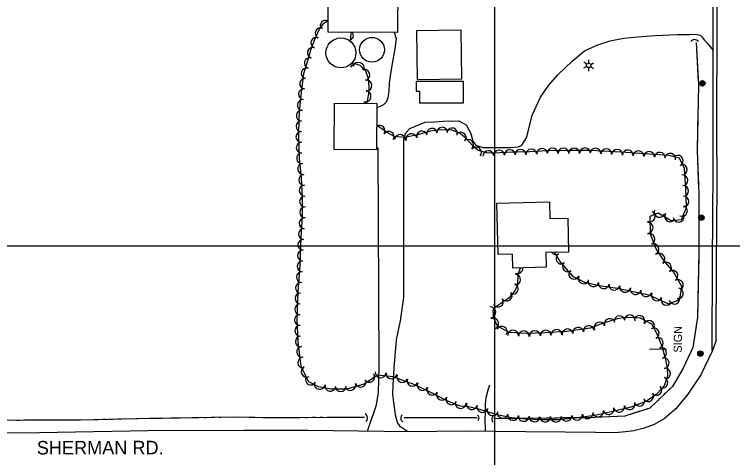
# Model space of a CAD drawing. Extents: x 353423 to 364002, y 127000 to 201942.
# Drawn here: x 362145 to 362676, y 142843 to 143171 of the extents above; entities that cross this region are included whole.
import ezdxf

# ---------------------------------------------------------------- set-up
doc = ezdxf.new("R2010")
doc.units = 0
for name, color, linetype in [('E_DTM_SlopeBottom', 7, 'Continuous'), ('E_DTM_SlopeTop', 7, 'Continuous'), ('E_FEN_Generic', 7, 'Continuous'), ('E_LAND_BrushLine', 7, 'Continuous'), ('E_LAND_TreeLine', 7, 'Continuous'), ('E_MISCPROP', 7, 'Continuous'), ('E_RW_IP', 7, 'Continuous'), ('E_STRUCT_WingWall', 7, 'Continuous'), ('E_WTR_FlowLine', 7, 'Continuous')]:
    doc.layers.add(name, color=color, linetype=linetype)

msp = doc.modelspace()

# ---------------------------------------------------------------- linework, layer by layer
at = {"layer": 'E_DTM_SlopeBottom'}
for centre, radius, start, end in [((362647.51, 143148.64), 3.55, 37.6371, 143.8767), ((362402.53, 142872.76), 3.54, 312.8429, 59.0824), ((362433.72, 142872.66), 3.15, 130.4515, 236.6911), ((362485.82, 142872.83), 2.53, 310.7189, 56.9585), ((362500.37, 142871.66), 2.59, 126.99, 233.2296)]:
    msp.add_arc(centre, radius, start, end, dxfattribs=at)
at = {"layer": 'E_DTM_SlopeTop'}
for points in [[(362660.61, 142922.77), (362660.82, 142987.57), (362661.11, 143056), (362661.18, 143122.54), (362661.34, 143201.93), (362660.93, 143267.63), (362661.13, 143342.89), (362661.36, 143418.94), (362661.53, 143495.04), (362661.62, 143554.95), (362661.89, 143652.04), (362661.6, 143723.15), (362661.56, 143792.65), (362661.6, 143861.98), (362661.72, 143901.9)], [(362664.2, 143232.75), (362663.97, 143162.86), (362663.73, 143087.65), (362664.01, 143044.33), (362663.49, 142985.91), (362663.2, 142929.25), (362660.38, 142922.19), (362652.11, 142904.47), (362642.57, 142890.24), (362633.75, 142879.41), (362625.09, 142872.17), (362617.63, 142867.95), (362610.4, 142865.08), (362602.68, 142863.31), (362596.4, 142862.39), (362591.31, 142862.09), (362585.89, 142861.83), (362574.24, 142861.9), (362552.03, 142862.18), (362522.93, 142862.57), (362477.96, 142863.01), (362436.79, 142862.59), (362361.88, 142863.37), (362314.81, 142863.42), (362243.84, 142863.24), (362163.76, 142861.78), (362086.18, 142861.26)]]:
    msp.add_lwpolyline(points, dxfattribs=at)
at = {"layer": 'E_FEN_Generic'}
for points in [[(362376.89, 143166.06), (362373.15, 143163.76), (362370.69, 143160.5), (362366.83, 143152.15), (362363.98, 143144.5), (362361.94, 143137.21), (362358.72, 143127.04), (362357.37, 143115.36), (362356.09, 143103.94), (362355.24, 143094.5), (362355.08, 143081.39), (362355.61, 143064.51), (362357.04, 143050.41), (362357.82, 143035.2), (362357.83, 143021.65), (362356.77, 143006.25), (362356.05, 142985.37), (362354.61, 142965.82), (362353.89, 142945.79), (362354.7, 142928.88), (362356.87, 142910.73), (362362.41, 142899.66), (362369.7, 142895.92), (362379.29, 142894.24), (362390.93, 142894.15), (362403.52, 142898.04), (362413.46, 142904.57), (362424.8, 142903.36), (362436.54, 142898.85), (362438.22, 142898.33), (362443.88, 142896.04), (362452.62, 142891.81), (362463.47, 142886.15), (362474.14, 142881.68), (362480.92, 142881.25), (362488.77, 142879.21), (362501.41, 142875.32), (362512.61, 142872.96), (362522.62, 142872.02), (362534.6, 142871.59), (362546.7, 142871.62), (362558.91, 142872.76), (362573.94, 142874.77), (362587.1, 142877.79), (362600.57, 142880.88), (362611.73, 142885.16), (362619.87, 142890.92), (362625.29, 142896.8), (362627.86, 142904.11), (362627.52, 142909.29), (362626.37, 142915.91), (362623.66, 142925.44), (362620.22, 142934.25), (362616.05, 142941.96), (362607.55, 142946.33), (362598.36, 142947.04), (362596.69, 142946.87), (362590.46, 142946.02), (362580.24, 142942.85), (362570.43, 142939.1), (362553.04, 142936.55), (362537.02, 142935.58), (362523.54, 142935.01), (362510.51, 142935.77), (362502.09, 142940.61), (362499.21, 142946.51), (362498.71, 142951.97), (362500.73, 142955.13), (362505.99, 142958.55), (362511.23, 142962.22), (362514.91, 142966.52), (362516.98, 142971.24), (362517.38, 142979.07), (362519.04, 142983.52)], [(362393.42, 143150.99), (362393.73, 143152.21), (362394, 143157.76)], [(362405.41, 143104.98), (362405.99, 143107.03), (362407.07, 143112.23), (362407.2, 143117.07), (362406.7, 143123.36), (362404.81, 143129.04), (362400.56, 143133.02), (362394.73, 143135.18)], [(362544.17, 142995.03), (362548.01, 142988.24), (362557.36, 142977.54), (362566.34, 142973.12), (362577.07, 142970.64), (362590.51, 142968.68), (362613.69, 142963.69), (362628.25, 142957.05), (362636.63, 142960.16), (362638.16, 142969.95), (362631.97, 142980.56), (362625.07, 142988.76), (362619.24, 142997.68), (362615.02, 143008.59), (362614.79, 143021.86), (362620.74, 143024.32), (362630.25, 143018.71), (362637.88, 143019.39), (362641.47, 143028.29), (362641.3, 143036.56), (362641.11, 143040.89), (362640.52, 143048.86), (362640.11, 143056.91), (362636.48, 143064.74), (362628.59, 143066.55), (362617.87, 143067.39), (362607.2, 143068.11), (362593.19, 143069.12), (362570.44, 143070.31), (362554.76, 143070.2), (362538.6, 143070.07), (362525.83, 143069.4), (362513.73, 143069.13), (362503.78, 143068.69), (362495.04, 143068.3), (362487.72, 143070.35), (362483.78, 143073.79), (362478.57, 143079.52), (362473.75, 143083.44), (362467.94, 143085.32), (362459.62, 143085.59), (362452.19, 143084.58), (362442.97, 143081.91), (362433.77, 143079.83), (362425.6, 143080.56), (362420.46, 143083.68), (362414.28, 143087.9), (362412.84, 143088.58)]]:
    msp.add_lwpolyline(points, dxfattribs=at)
for centre, radius, start, end in [((362375.11, 143162.51), 3.98, 63.3912, 211.6212), ((362371.38, 143157.02), 3.98, 65.1877, 245.1724), ((362392.01, 143155.26), 3.57, 276.9113, 44.1831), ((362368.21, 143149.88), 3.98, 69.5271, 249.5118), ((362390.89, 143148.63), 3.57, 33.9544, 74.003), ((362365.6, 143142.55), 3.98, 74.4272, 254.4119), ((362363.37, 143134.83), 3.98, 72.4082, 252.3929), ((362390.56, 143134.8), 4.3, 314.9662, 6.5261), ((362399.3, 143131.09), 4.3, 339.7198, 159.7044), ((362360.97, 143127.23), 3.98, 72.4082, 252.3929), ((362403.39, 143126.17), 4.3, 288.3912, 108.3759), ((362359.97, 143119.74), 3.98, 83.4311, 263.4158), ((362404.84, 143118.3), 4.3, 274.5848, 94.5695), ((362359.07, 143111.84), 3.98, 83.6141, 263.5988), ((362404.38, 143110.38), 4.3, 258.3594, 78.3441), ((362358.19, 143103.92), 3.98, 83.6141, 263.5988), ((362402.29, 143102.17), 4.3, 40.8198, 75.1228), ((362357.47, 143096.03), 3.98, 84.8548, 264.8395), ((362357.25, 143088.23), 3.98, 89.3261, 269.3107), ((362414.94, 143084.93), 3.97, 325.6828, 122.0044), ((362461.18, 143083.46), 3.97, 358.1563, 178.141), ((362357.2, 143080.36), 3.98, 91.7852, 271.7699), ((362421.67, 143080.52), 3.97, 328.7628, 148.7475), ((362430, 143078.08), 3.97, 354.8746, 174.8592), ((362438.46, 143078.76), 3.97, 12.7599, 192.7446), ((362446.28, 143080.7), 3.97, 16.171, 196.1557), ((362453.64, 143082.68), 3.97, 7.7604, 187.7451), ((362468.48, 143082.96), 3.97, 342.0262, 162.0109), ((362474.82, 143079.89), 3.97, 320.8677, 140.8524), ((362480.26, 143074.57), 3.97, 312.2992, 132.2839), ((362357.45, 143072.39), 3.98, 91.7852, 271.7699), ((362486.17, 143068.93), 3.97, 318.8331, 138.8178), ((362534.92, 143067.8), 3.97, 3.0106, 182.9952), ((362542.76, 143068.03), 3.97, 0.4651, 180.4498), ((362550.7, 143068.09), 3.97, 0.4651, 180.4498), ((362558.64, 143068.15), 3.97, 0.4023, 180.387), ((362566.58, 143068.21), 3.97, 0.4023, 180.387), ((362574.39, 143068.02), 3.97, 357.0158, 177.0004), ((362582.32, 143067.61), 3.97, 357.0158, 177.0004), ((362357.7, 143064.58), 3.98, 95.8213, 275.806), ((362495.24, 143066.22), 3.97, 2.6171, 182.6017), ((362503.17, 143066.58), 3.97, 2.6171, 182.6017), ((362511.1, 143066.93), 3.97, 2.4985, 182.4831), ((362518.99, 143067.17), 3.97, 1.3238, 181.3085), ((362526.99, 143067.38), 3.97, 3.0106, 182.9952), ((362590.25, 143067.19), 3.97, 357.0158, 177.0004), ((362598.13, 143066.68), 3.97, 355.868, 175.8527), ((362606.05, 143066.11), 3.97, 355.868, 175.8527), ((362613.98, 143065.57), 3.97, 356.143, 176.1277), ((362621.88, 143064.99), 3.97, 355.5628, 175.5474), ((362629.46, 143064.22), 3.97, 347.0507, 167.0354), ((362635.1, 143062.77), 3.97, 294.8617, 114.8463), ((362358.5, 143056.65), 3.98, 95.8213, 275.806), ((362638.06, 143056.28), 3.97, 272.9038, 92.8885), ((362359.22, 143048.61), 3.98, 92.9277, 272.9124), ((362638.47, 143048.31), 3.97, 274.2724, 94.257), ((362359.63, 143040.66), 3.98, 92.9277, 272.9124), ((362639.05, 143040.45), 3.97, 272.5076, 92.4922), ((362359.91, 143032.59), 3.98, 90.0711, 270.0558), ((362639.3, 143032.56), 3.97, 271.1721, 91.1568), ((362638.19, 143025.71), 3.97, 248.07, 68.0546), ((362359.92, 143024.63), 3.98, 90.0711, 270.0558), ((362614.42, 143021.6), 3.97, 244.7194, 64.7041), ((362621.6, 143024.94), 3.97, 162.2766, 342.2613), ((362629.37, 143021.64), 3.97, 149.4934, 329.4781), ((362359.57, 143016.52), 3.98, 86.0423, 266.027), ((362635.74, 143021.28), 3.97, 185.0701, 5.0547), ((362612.86, 143013.24), 3.97, 271.0137, 90.9984), ((362359.02, 143008.58), 3.98, 86.0423, 266.027), ((362614.26, 143004.8), 3.97, 291.139, 111.1237), ((362358.66, 143000.69), 3.98, 88.0405, 268.0252), ((362617.12, 142997.4), 3.97, 291.139, 111.1237), ((362358.39, 142992.73), 3.98, 88.0405, 268.0252), ((362545.23, 142997.38), 3.97, 217.1752, 299.4507), ((362549.14, 142990.46), 3.97, 119.466, 299.4507), ((362621.57, 142990.32), 3.97, 303.1981, 123.1828), ((362358.09, 142984.69), 3.98, 85.7892, 265.7739), ((362553.89, 142984.67), 3.97, 131.1655, 311.1502), ((362626.52, 142983.81), 3.97, 310.0433, 130.028), ((362516.74, 142983.32), 3.98, 249.5535, 3.5295), ((362631.15, 142977.83), 3.97, 300.2943, 120.279), ((362357.5, 142976.74), 3.98, 85.7892, 265.7739), ((362515.08, 142974.97), 3.98, 267.0544, 87.0391), ((362558.53, 142979.28), 3.97, 153.783, 333.7677), ((362565.66, 142975.77), 3.97, 153.783, 333.7677), ((362356.92, 142968.8), 3.98, 85.7892, 265.7739), ((362513.32, 142968.1), 3.98, 246.3107, 66.2954), ((362572.8, 142973.76), 3.97, 167.0138, 346.9985), ((362580.42, 142972.25), 3.97, 171.7272, 351.7119), ((362588.28, 142971.11), 3.97, 171.7272, 351.7119), ((362635.16, 142970.97), 3.97, 300.2943, 120.279), ((362508.81, 142963.07), 3.98, 214.9564, 34.9411), ((362596.21, 142969.58), 3.97, 167.857, 347.8417), ((362603.97, 142967.91), 3.97, 167.857, 347.8417), ((362611.73, 142966.24), 3.97, 167.857, 347.8417), ((362635.25, 142964.79), 3.97, 261.1661, 81.1508), ((362356.52, 142960.92), 3.98, 87.9637, 267.9484), ((362502.28, 142958.63), 3.98, 213.0415, 33.0262), ((362619.55, 142963.3), 3.97, 155.4745, 335.4592), ((362626.77, 142960.01), 3.97, 155.4745, 335.4592), ((362632.55, 142960.86), 3.97, 200.3875, 20.3722), ((362356.23, 142952.96), 3.98, 87.9637, 267.9484), ((362496.72, 142950.78), 3.98, 275.291, 95.2757), ((362356.01, 142945.17), 3.98, 92.7533, 272.738), ((362498.87, 142942.46), 3.98, 296.0022, 115.9869), ((362584.84, 142942.09), 3.98, 17.2758, 197.2604), ((362592.16, 142944.15), 3.98, 7.7228, 187.7074), ((362599.63, 142944.85), 3.98, 355.5923, 175.5769), ((362606.76, 142944.38), 3.98, 332.8126, 152.7972), ((362613.85, 142940.74), 3.98, 332.8126, 152.7972), ((362356.39, 142937.21), 3.98, 92.7533, 272.738), ((362505.29, 142936.37), 3.98, 330.0881, 150.0727), ((362561.61, 142935.69), 3.98, 8.3563, 188.341), ((362569.49, 142936.85), 3.98, 8.3563, 188.341), ((362577.44, 142939.54), 3.98, 20.9347, 200.9194), ((362617.34, 142935.19), 3.98, 298.4465, 118.4312), ((362513.53, 142933.5), 3.98, 356.7031, 176.6878), ((362521.48, 142933.04), 3.98, 356.7031, 176.6878), ((362529.65, 142933.18), 3.98, 2.4157, 182.4004), ((362537.64, 142933.53), 3.98, 3.4502, 183.4349), ((362545.6, 142934.01), 3.98, 3.4502, 183.4349), ((362553.72, 142934.54), 3.98, 8.3563, 188.341), ((362356.77, 142929.26), 3.98, 92.7533, 272.738), ((362620.38, 142928.12), 3.98, 291.3344, 111.3191), ((362357.68, 142921.49), 3.98, 96.8092, 276.7939), ((362622.82, 142920.76), 3.98, 285.8649, 105.8496), ((362358.63, 142913.58), 3.98, 96.8092, 276.7939), ((362624.71, 142913.25), 3.98, 279.8402, 99.8249), ((362361.12, 142906.88), 3.98, 116.612, 296.5967), ((362625.67, 142905.58), 3.98, 273.7616, 93.7462), ((362364.19, 142901.09), 3.98, 152.8888, 332.8735), ((362407.38, 142903.07), 3.98, 213.2994, 33.2841), ((362415.73, 142906.42), 3.98, 173.9337, 353.9184), ((362423.65, 142905.58), 3.98, 173.9337, 353.9184), ((362431.7, 142902.94), 3.98, 158.9695, 338.9542), ((362439.21, 142900.18), 3.98, 157.9327, 337.9174), ((362623.78, 142898.8), 3.98, 250.6681, 70.6528), ((362370.76, 142897.86), 3.98, 170.0392, 350.0239), ((362378.6, 142896.48), 3.98, 170.0392, 350.0239), ((362393.4, 142897.1), 3.98, 197.1778, 17.1625), ((362401.01, 142899.45), 3.98, 197.1778, 17.1625), ((362446.66, 142897.01), 3.98, 154.2158, 334.2005), ((362386.21, 142896.27), 3.98, 179.5843, 359.569), ((362453.89, 142893.5), 3.98, 152.4521, 332.4368), ((362460.95, 142889.82), 3.98, 152.4521, 332.4368), ((362613.32, 142888.84), 3.98, 215.3048, 35.2895), ((362619.3, 142893.38), 3.98, 227.3052, 47.2898), ((362468, 142886.51), 3.98, 157.2887, 337.2734), ((362606.74, 142885.48), 3.98, 201.018, 21.0027), ((362474.71, 142883.74), 3.98, 176.3714, 356.356), ((362483, 142882.86), 3.98, 165.3853, 345.37), ((362490.78, 142880.77), 3.98, 162.9358, 342.9205), ((362591.79, 142881), 3.98, 192.9205, 12.9052), ((362599.56, 142882.78), 3.98, 192.9205, 12.9052), ((362498.4, 142878.43), 3.98, 162.9358, 342.9205), ((362505.93, 142876.5), 3.98, 168.1118, 348.0965), ((362513.5, 142874.97), 3.98, 174.6446, 354.6292), ((362560.71, 142875.1), 3.98, 187.6273, 7.612), ((362568.6, 142876.16), 3.98, 187.6273, 7.612), ((362576.26, 142877.44), 3.98, 192.9183, 12.903), ((362584.03, 142879.22), 3.98, 192.9183, 12.903), ((362521.43, 142874.23), 3.98, 174.6446, 354.6292), ((362529.27, 142873.87), 3.98, 177.9327, 357.9174), ((362537.15, 142873.68), 3.98, 180.1451, 0.1298), ((362545.12, 142873.7), 3.98, 180.1451, 0.1298), ((362552.87, 142874.29), 3.98, 185.3484, 5.3331)]:
    msp.add_arc(centre, radius, start, end, dxfattribs=at)
at = {"layer": 'E_LAND_BrushLine'}
for p, q in [((362567.9, 143134.09), (362565.67, 143135.46)), ((362569.35, 143134.82), (362569.43, 143137.33)), ((362570.79, 143133.93), (362572.97, 143135.16)), ((362567.88, 143132.39), (362565.57, 143131.2)), ((362569.24, 143131.54), (362569.15, 143128.94)), ((362570.73, 143132.29), (362572.92, 143130.92)), ((362626.88, 142923.44), (362614.3, 142923.27))]:
    msp.add_line(p, q, dxfattribs=at)
for centre, radius in [((362569.31, 143133.18), 1.64), ((362653.19, 143119.91), 2.02), ((362653.18, 143119.9), 1.52), ((362653.22, 143119.91), 1.01), ((362653.21, 143119.91), 0.502), ((362652.59, 143020.69), 2.02), ((362652.58, 143020.68), 1.52), ((362652.62, 143020.69), 1.01), ((362652.61, 143020.69), 0.502), ((362651.84, 142920.33), 2.02), ((362651.82, 142920.33), 1.52), ((362651.86, 142920.34), 1.01), ((362651.85, 142920.34), 0.502)]:
    msp.add_circle(centre, radius, dxfattribs=at)
at = {"layer": 'E_LAND_TreeLine'}
for p, q in [((362500, 141500), (362500, 144000)), ((359500, 143000), (364000, 143000))]:
    msp.add_line(p, q, dxfattribs=at)
at = {"layer": 'E_MISCPROP'}
for points in [[(362425.8, 143157.61), (362427.28, 143153.15), (362426.31, 143145.47), (362424.15, 143134.56), (362423.03, 143126.83), (362422.09, 143120.03), (362421.73, 143114.07), (362421.01, 143109.25), (362419.75, 143106.12), (362417.91, 143104.09), (362415.41, 143102.74), (362412.93, 143101.89)], [(362435.46, 142862.61), (362430.41, 142866.12), (362428.22, 142869.47), (362426.75, 142874.7), (362426.08, 142878.89), (362425.42, 142884.23), (362424.79, 142890.05), (362425, 142896.95), (362425.59, 142909.43), (362427.47, 142930.42), (362430.43, 142944.47), (362432.94, 142961.8), (362432.8, 143078.73), (362434.43, 143083.45), (362437.2, 143086.62), (362448.56, 143091.17), (362454.89, 143091.6), (362461.75, 143091.91), (362473.47, 143092.23), (362478.87, 143089.31), (362482.35, 143082.99), (362483.73, 143077.13), (362486.11, 143074.31), (362491.11, 143072.58), (362496.95, 143072.45), (362505.2, 143072.56), (362511.84, 143072.65), (362517.39, 143072.95), (362519.89, 143074.15), (362523.36, 143079.77), (362525.22, 143086.23), (362527.53, 143096.36), (362533.73, 143109.73), (362539.98, 143118.47), (362546.62, 143126.11), (362557.12, 143136.24), (362566.12, 143143.85), (362576.03, 143148.29), (362585.07, 143151.25), (362595.24, 143153.41), (362605.52, 143154.16), (362618.52, 143155.34), (362634.62, 143155.92), (362643.65, 143156.07), (362648.23, 143156.17), (362651.66, 143155.44), (362652.84, 143154.19), (362654.55, 143152.18), (362657.03, 143149.43), (362661.22, 143144.17)], [(362405.91, 142862.91), (362408.29, 142869.61), (362411.03, 142877.33), (362412.6, 142882.47), (362414.04, 142891.55), (362414.53, 142910.6), (362413.95, 143072.05), (362412.71, 143072.07)], [(362493.18, 142862.86), (362492.98, 142872.78), (362493.02, 142875.44), (362493.05, 142878.21), (362493.26, 142882.94), (362493.72, 142887.94), (362495.08, 142893.54), (362496.41, 142897.15)]]:
    msp.add_lwpolyline(points, dxfattribs=at)
at = {"layer": 'E_STRUCT_WingWall'}
for points in [[(362648.76, 143150.06), (362650.39, 143118.88), (362649.4, 143070.38), (362650.53, 143038.32), (362650.72, 142995.97), (362650.22, 142971.07), (362649.69, 142947.22), (362646.1, 142924.79), (362639.16, 142909.43), (362631.09, 142896), (362614.35, 142879.96), (362595.99, 142874.12), (362568.5, 142872.93), (362499.33, 142872.14)], [(362648.76, 143150.06), (362650.26, 143121.29)], [(362650.35, 143117.32), (362650.32, 143115.34)], [(362650.23, 143111.36), (362650.19, 143109.38)], [(362650.11, 143105.4), (362650.07, 143103.42)], [(362649.99, 143099.45), (362649.41, 143070.64)], [(362649.41, 143070.64), (362649.4, 143070.38), (362650.4, 143041.86)], [(362650.53, 143037.89), (362650.54, 143035.91)], [(362650.56, 143031.93), (362650.57, 143029.95)], [(362650.58, 143025.98), (362650.59, 143023.99)], [(362650.61, 143020.02), (362650.72, 142995.97), (362650.63, 142991.21)], [(362650.63, 142991.21), (362650.22, 142971.07), (362650.03, 142962.41)], [(362649.94, 142958.44), (362649.9, 142956.45)], [(362649.81, 142952.48), (362649.76, 142950.49)], [(362649.58, 142946.53), (362649.27, 142944.57)], [(362648.64, 142940.64), (362646.1, 142924.79), (362640.85, 142913.18)], [(362640.85, 142913.18), (362639.16, 142909.43), (362631.09, 142896), (362624.58, 142889.76)], [(362621.71, 142887.01), (362620.27, 142885.63)], [(362617.4, 142882.89), (362615.97, 142881.51)], [(362607.02, 142877.63), (362595.99, 142874.12), (362578.77, 142873.38)], [(362612.7, 142879.44), (362610.8, 142878.84)], [(362403.73, 142873.1), (362376.41, 142873.04), (362338.13, 142872.77), (362307.95, 142873.2), (362245.19, 142872.32), (362194.21, 142871.08), (362139.65, 142870.94), (362094.62, 142869.71), (362054.45, 142869.48), (362005.48, 142869.89), (361977.57, 142870.49), (361960.14, 142869.69), (361942.71, 142870.31), (361934.27, 142870.06), (361928.34, 142869.76), (361921.99, 142869.54), (361914.72, 142869.4), (361907.46, 142869.31), (361901.37, 142869.24), (361893.62, 142869.17), (361884.25, 142868.84), (361881.32, 142868.67)], [(362149.03, 142870.97), (362147.16, 142870.96)], [(362179.82, 142871.05), (362152.76, 142870.98)], [(362206.88, 142871.39), (362194.21, 142871.08), (362179.82, 142871.05)], [(362212.48, 142871.53), (362210.61, 142871.48)], [(362218.07, 142871.66), (362216.21, 142871.62)], [(362223.67, 142871.8), (362221.8, 142871.75)], [(362254.45, 142872.45), (362245.19, 142872.32), (362227.4, 142871.89)], [(362281.51, 142872.83), (362254.45, 142872.45)], [(362287.11, 142872.91), (362285.24, 142872.88)], [(362292.71, 142872.99), (362290.84, 142872.96)], [(362298.31, 142873.06), (362296.44, 142873.04)], [(362329.09, 142872.9), (362307.95, 142873.2), (362302.04, 142873.12)], [(362356.15, 142872.9), (362338.13, 142872.77), (362329.09, 142872.9)], [(362361.74, 142872.94), (362359.88, 142872.93)], [(362367.34, 142872.98), (362365.48, 142872.96)], [(362372.94, 142873.02), (362371.07, 142873)], [(362403.73, 142873.1), (362376.67, 142873.04)], [(362486.9, 142872.88), (362464.91, 142872.92), (362446.6, 142872.71), (362432.8, 142872.84)], [(362452.41, 142872.78), (362446.6, 142872.71), (362432.8, 142872.84)], [(362456.47, 142872.82), (362455.11, 142872.81)], [(362460.52, 142872.87), (362459.17, 142872.85)], [(362464.58, 142872.91), (362463.23, 142872.9)], [(362486.9, 142872.88), (362467.29, 142872.91)], [(362528.13, 142872.47), (362499.33, 142872.14)], [(362534.09, 142872.54), (362532.1, 142872.51)], [(362540.05, 142872.6), (362538.06, 142872.58)], [(362546.01, 142872.67), (362544.02, 142872.65)], [(362578.77, 142873.38), (362568.5, 142872.93), (362549.98, 142872.72)]]:
    msp.add_lwpolyline(points, dxfattribs=at)
at = {"layer": 'E_WTR_FlowLine'}
for points in [[(362377.01, 143191.74), (362428.35, 143191.51), (362428.2, 143157.6), (362376.86, 143157.83)], [(362442.53, 143158.92), (362474.84, 143159.35), (362475.32, 143122.92), (362443.02, 143122.49)], [(362476.8, 143121.25), (362441.97, 143121.3), (362441.96, 143114.08), (362444.31, 143114.08), (362444.3, 143105.48), (362476.78, 143105.43)], [(362381.77, 143105.16), (362412.96, 143104.93), (362412.71, 143070.86), (362381.52, 143071.09)], [(362537.77, 142994.87), (362538.05, 142984.01), (362513.24, 142983.37), (362512.97, 142993.73), (362502.46, 142993.46), (362501.48, 143031.3), (362540.4, 143032.31), (362540.72, 143020.06), (362553.81, 143020.4), (362554.46, 142995.3)]]:
    msp.add_lwpolyline(points, close=True, dxfattribs=at)
for centre, radius in [((362386.37, 143142.45), 11.08), ((362409.31, 143144.72), 9.14)]:
    msp.add_circle(centre, radius, dxfattribs=at)

# ---------------------------------------------------------------- texts
at = {"layer": 'E_LAND_BrushLine'}
msp.add_text('SIGN', height=6, rotation=89.5066, dxfattribs=at).set_placement((362638.07, 142920.99))
at = {"layer": 'E_RW_IP'}
msp.add_text('SHERMAN RD.', height=10, rotation=0.0925, dxfattribs=at).set_placement((362161.86, 142845.73))

doc.saveas('drawing.dxf')
